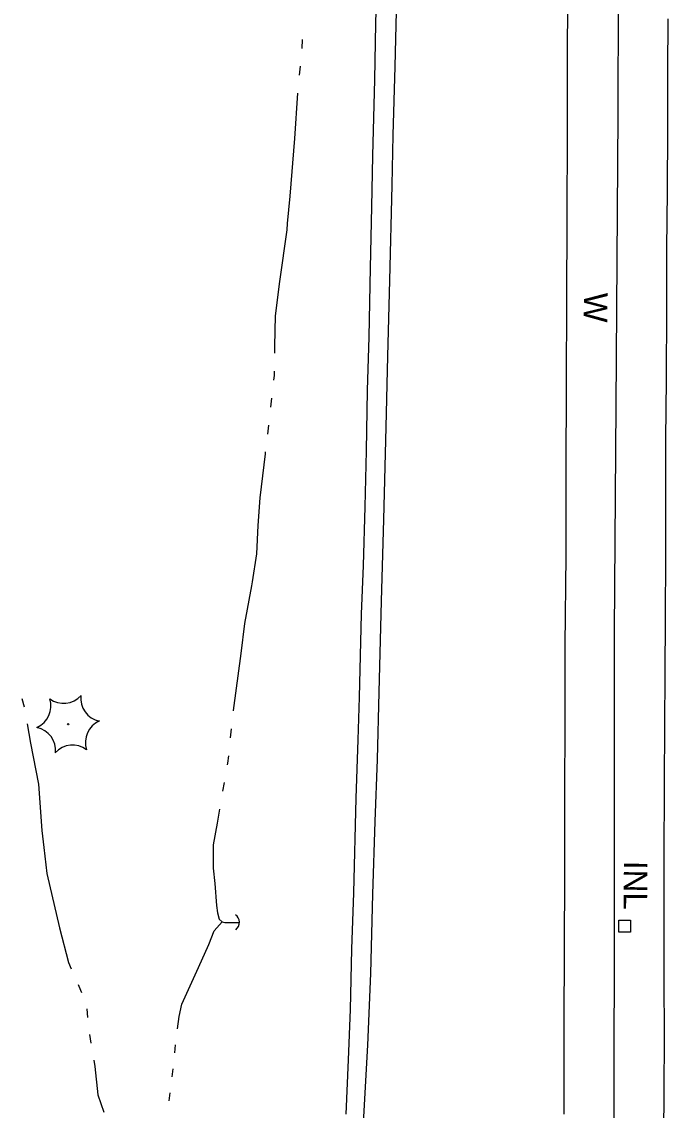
# Model space of a CAD drawing. Extents: x 589250 to 1188077, y 162953 to 363065.
# Drawn here: x 593862.1 to 594026.7, y 187279.3 to 187556.6 of the extents above; entities that cross this region are included whole.
import ezdxf

# ---------------------------------------------------------------- set-up
doc = ezdxf.new("R2010")
doc.units = 0
for name, color, linetype in [('E_DRN', 7, 'Continuous'), ('E_DRN_Text', 7, 'Continuous'), ('E_LAND_Vegetation', 7, 'Continuous'), ('E_RDWY', 7, 'Continuous'), ('E_RDWY_Gravel', 7, 'Continuous'), ('E_WAL', 7, 'Continuous'), ('E_WAL_Text', 7, 'Continuous'), ('E_WTR_FlowLine', 7, 'Continuous')]:
    doc.layers.add(name, color=color, linetype=linetype)

msp = doc.modelspace()

# ---------------------------------------------------------------- linework, layer by layer
at = {"layer": 'E_DRN'}
for p, q in [((594014.13, 187324.62), (594014.14, 187327.66)), ((594014.14, 187327.66), (594017.14, 187327.64)), ((594017.14, 187327.64), (594017.12, 187324.61)), ((594017.12, 187324.61), (594014.13, 187324.62))]:
    msp.add_line(p, q, dxfattribs=at)
msp.add_arc((593915.11, 187327.13), 2.38, 308.0389, 54.2991, dxfattribs=at)
at = {"layer": 'E_LAND_Vegetation'}
msp.add_circle((593873.89, 187377.61), 0.167, dxfattribs=at)
for centre, radius, start, end in [((593863.59, 187382.21), 5.9, 293.0596, 18.8245), ((593872.72, 187388.83), 5.9, 233.0596, 318.8245), ((593882.96, 187384.21), 5.9, 173.055, 258.8199), ((593884.18, 187373.02), 5.9, 113.0596, 198.8245), ((593864.75, 187370.99), 5.91, 353.0994, 78.7755), ((593875.05, 187366.4), 5.9, 53.0596, 138.8245)]:
    msp.add_arc(centre, radius, start, end, dxfattribs=at)
at = {"layer": 'E_RDWY'}
for p, q in [((594001.08, 187575.41), (594000.99, 187546.92)), ((593957.62, 187564.77), (593957.06, 187545.21)), ((594026.65, 187544), (594026.74, 187557.36)), ((593957.06, 187545.21), (593956.62, 187527.67)), ((594000.99, 187546.92), (594000.98, 187527.94)), ((594026.63, 187529.38), (594026.65, 187544)), ((594026.52, 187513.3), (594026.63, 187529.38)), ((593956.62, 187527.67), (593956.3, 187514.91)), ((594000.98, 187527.94), (594000.9, 187507.22)), ((593956.3, 187514.91), (593955.72, 187490.68)), ((594026.41, 187498.79), (594026.52, 187513.3)), ((594000.9, 187507.22), (594000.83, 187484.71)), ((594026.39, 187483.66), (594026.41, 187498.79)), ((593955.72, 187490.68), (593955.22, 187471.4)), ((594000.83, 187484.71), (594000.72, 187465.5)), ((594026.29, 187465.38), (594026.39, 187483.66)), ((593955.22, 187471.4), (593954.79, 187453.3)), ((594000.72, 187465.5), (594000.64, 187440.8)), ((594026.14, 187450.25), (594026.29, 187465.38)), ((593954.79, 187453.3), (593954.25, 187429.74)), ((594026.17, 187436.37), (594026.14, 187450.25)), ((594000.64, 187440.8), (594000.63, 187420.49)), ((594026.11, 187420.78), (594026.17, 187436.37)), ((593954.25, 187429.74), (593953.62, 187408.98)), ((594000.63, 187420.49), (594000.44, 187397.74)), ((594026.05, 187404.47), (594026.11, 187420.78)), ((593953.62, 187408.98), (593953, 187385.81)), ((594026, 187390.65), (594026.05, 187404.47)), ((594000.44, 187397.74), (594000.43, 187377.1)), ((594025.87, 187377.06), (594026, 187390.65)), ((593953, 187385.81), (593952.59, 187368.58)), ((594000.43, 187377.1), (594000.34, 187361)), ((594025.79, 187362.9), (594025.87, 187377.06)), ((593952.59, 187368.58), (593952.02, 187352.84)), ((594025.74, 187342.74), (594025.79, 187362.9)), ((594000.34, 187361), (594000.28, 187338.81)), ((593952.02, 187352.84), (593951.4, 187334.34)), ((594025.71, 187328.38), (594025.74, 187342.74)), ((594000.28, 187338.81), (594000.27, 187321.19)), ((593951.4, 187334.34), (593950.89, 187314.06)), ((594025.73, 187312.84), (594025.71, 187328.38)), ((594000.27, 187321.19), (594000.18, 187300.45)), ((593950.89, 187314.06), (593950.15, 187295.86)), ((594025.76, 187297.89), (594025.73, 187312.84)), ((594000.18, 187300.45), (594000.12, 187278.24)), ((594025.69, 187284.14), (594025.76, 187297.89)), ((593950.15, 187295.86), (593948.67, 187269.98)), ((594025.59, 187270.78), (594025.69, 187284.14))]:
    msp.add_line(p, q, dxfattribs=at)
at = {"layer": 'E_RDWY_Gravel'}
for p, q in [((593952.75, 187575.76), (593952.16, 187556.04)), ((593952.16, 187556.04), (593951.93, 187541.89)), ((593951.93, 187541.89), (593951.45, 187522.41)), ((593951.45, 187522.41), (593951.16, 187509.44)), ((593951.16, 187509.44), (593950.82, 187493.85)), ((593950.82, 187493.85), (593950.48, 187476.34)), ((593950.48, 187476.34), (593950.05, 187462.62)), ((593950.05, 187462.62), (593949.82, 187447.27)), ((593949.82, 187447.27), (593949.42, 187432.99)), ((593949.42, 187432.99), (593949.02, 187418.07)), ((593949.02, 187418.07), (593948.48, 187405.61)), ((593948.48, 187405.61), (593948.05, 187384.49)), ((593948.05, 187384.49), (593947.69, 187373.62)), ((593947.69, 187373.62), (593947.19, 187358.78)), ((593947.19, 187358.78), (593946.58, 187334.63)), ((593946.58, 187334.63), (593946.04, 187320.3)), ((593946.04, 187320.3), (593945.68, 187304.92)), ((593945.68, 187304.92), (593945.24, 187292.1)), ((593945.24, 187292.1), (593944.62, 187278.24))]:
    msp.add_line(p, q, dxfattribs=at)
at = {"layer": 'E_WAL'}
for p, q in [((594014.13, 187594.46), (594013.88, 187532.86)), ((594013.88, 187532.86), (594013.36, 187458.71)), ((594013.36, 187458.71), (594012.93, 187401.24)), ((594012.93, 187401.24), (594012.93, 187337.62)), ((594012.93, 187337.62), (594012.85, 187258.38))]:
    msp.add_line(p, q, dxfattribs=at)
at = {"layer": 'E_WTR_FlowLine'}
for p, q in [((593933.49, 187552.09), (593933.4, 187549.8)), ((593932.97, 187545.23), (593932.75, 187542.94)), ((593932.34, 187538.37), (593931.52, 187526.86)), ((593931.52, 187526.86), (593930.35, 187512.16)), ((593930.35, 187512.16), (593929.71, 187505.19)), ((593929.56, 187503.61), (593927.75, 187490.38)), ((593929.71, 187505.19), (593929.56, 187503.61)), ((593927.75, 187490.38), (593926.61, 187481.65)), ((593926.61, 187481.65), (593926.43, 187473.94)), ((593926.43, 187473.94), (593926.41, 187472.11)), ((593926.37, 187467.52), (593926.36, 187466.45)), ((593926.36, 187466.45), (593926.22, 187465.24)), ((593925.68, 187460.68), (593925.42, 187458.4)), ((593924.89, 187453.83), (593924.63, 187451.55)), ((593924.05, 187446.51), (593922.74, 187435.32)), ((593924.11, 187446.99), (593924.05, 187446.51)), ((593922.74, 187435.32), (593922.21, 187428.23)), ((593922.21, 187428.23), (593921.86, 187421.03)), ((593921.86, 187421.03), (593920.78, 187413.9)), ((593920.62, 187412.84), (593918.82, 187403.26)), ((593920.78, 187413.9), (593920.62, 187412.84)), ((593918.82, 187403.26), (593917.87, 187395.63)), ((593917.87, 187395.63), (593915.94, 187381.07)), ((593862.07, 187384.12), (593862.68, 187382.02)), ((593915.94, 187381.07), (593915.93, 187380.98)), ((593863.48, 187377.71), (593864.27, 187372.75)), ((593915.43, 187376.42), (593915.18, 187374.14)), ((593864.27, 187372.75), (593866.33, 187362.33)), ((593914.48, 187367.68), (593914.42, 187367.29)), ((593914.69, 187369.57), (593914.48, 187367.68)), ((593866.33, 187362.33), (593867.21, 187350.57)), ((593913.63, 187362.77), (593913.23, 187360.51)), ((593912.45, 187355.99), (593911.84, 187352.41)), ((593867.21, 187350.57), (593867.71, 187346.23)), ((593911.84, 187352.41), (593910.85, 187346.86)), ((593867.71, 187346.23), (593868.49, 187339.59)), ((593910.85, 187346.86), (593910.81, 187340.91)), ((593868.49, 187339.59), (593871.67, 187325.77)), ((593910.81, 187340.91), (593911.28, 187337.03)), ((593911.28, 187337.03), (593911.68, 187331.46)), ((593911.68, 187331.46), (593911.9, 187329.51)), ((593911.9, 187329.51), (593912.36, 187327.96)), ((593871.67, 187325.77), (593873.93, 187316.88)), ((593911.1, 187324.98), (593913.14, 187327.23)), ((593912.36, 187327.96), (593913.14, 187327.23)), ((593913.14, 187327.23), (593913.81, 187327.07)), ((593913.81, 187327.07), (593917.49, 187327.09)), ((593909.76, 187321.52), (593911.1, 187324.98)), ((593907.07, 187315.61), (593909.76, 187321.52)), ((593873.93, 187316.88), (593874.65, 187315.27)), ((593902.86, 187306.25), (593907.07, 187315.61)), ((593876.45, 187311.27), (593876.63, 187310.86)), ((593876.63, 187310.86), (593877.24, 187309.22)), ((593902.17, 187303.1), (593902.86, 187306.25)), ((593878.61, 187305.08), (593878.85, 187302.9)), ((593901.73, 187300.01), (593902.17, 187303.1)), ((593879.33, 187298.54), (593879.7, 187296.37)), ((593901.04, 187293.88), (593901.23, 187295.93)), ((593880.44, 187292.05), (593880.72, 187290.38)), ((593880.72, 187290.38), (593881.45, 187283.16)), ((593900.38, 187287.74), (593900.64, 187289.78)), ((593881.45, 187283.16), (593882.97, 187278.75)), ((593899.61, 187281.61), (593899.87, 187283.65))]:
    msp.add_line(p, q, dxfattribs=at)

# ---------------------------------------------------------------- texts
at = {"layer": 'E_DRN_Text'}
msp.add_text('INL', height=6, rotation=269.4826, dxfattribs=at).set_placement((594015.46, 187342.81))
at = {"layer": 'E_WAL_Text'}
msp.add_text('W', height=6, rotation=269.4826, dxfattribs=at).set_placement((594005.28, 187487.57))

doc.saveas('drawing.dxf')
